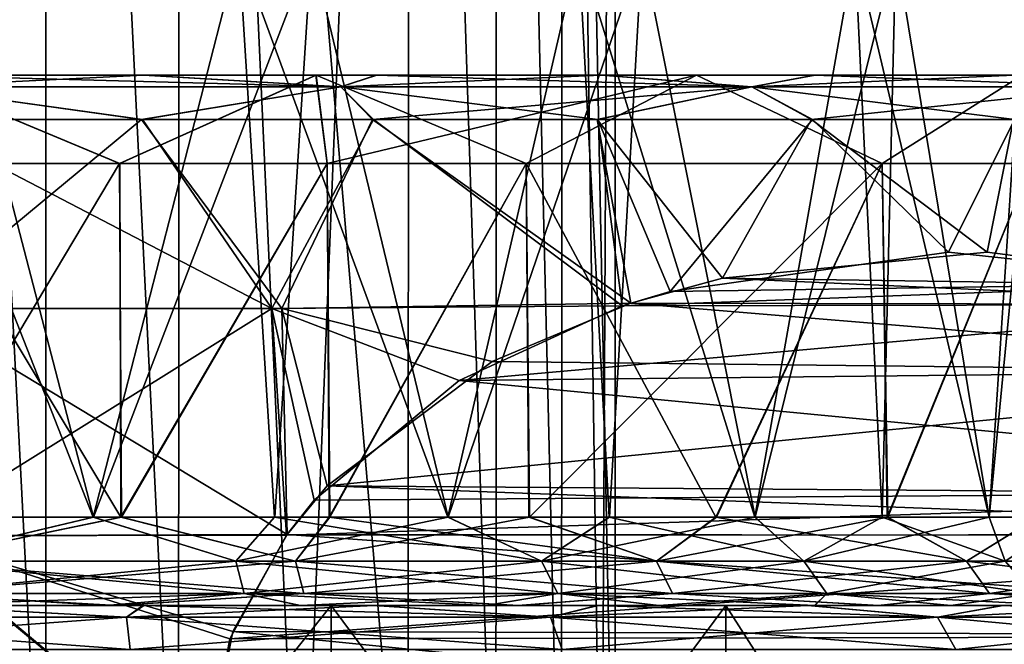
# Model space of a CAD drawing. Header units: metres. Extents: x -90 to 90, y -173 to 74.
# Tile 527 of 564: x 60.63 to 66.2, y 36.78 to 40.31. Entities that reach past the tile are written whole.
import ezdxf

# ---------------------------------------------------------------- set-up
doc = ezdxf.new("R2010")
doc.units = ezdxf.units.M
doc.layers.add('solid_509418_01', color=7, linetype='CONTINUOUS')

msp = doc.modelspace()

# ---------------------------------------------------------------- linework, layer by layer
at = {"layer": 'solid_509418_01'}
for points in [[(59.999916, 50.099998, 4), (60.782394, 50.099998, 3.922736), (60, 35, 4)], [(60.000084, 50.099998, -4), (60, 35, -4), (60.780361, 35, -3.923141)], [(60.782394, 50.099998, 3.922736), (60.780361, 35, 3.923141), (60, 35, 4)], [(60.782558, 50.099998, -3.922703), (60.000084, 50.099998, -4), (60.780361, 35, -3.923141)], [(60.782558, 50.099998, -3.922703), (60.780361, 35, -3.923141), (61.530735, 35, -3.695518)], [(60.782394, 50.099998, 3.922736), (61.530735, 35, 3.695518), (60.780361, 35, 3.923141)], [(60.782394, 50.099998, 3.922736), (61.535294, 50.100002, 3.693626), (61.530735, 35, 3.695518)], [(61.535446, 50.099998, -3.693563), (60.782558, 50.099998, -3.922703), (61.530735, 35, -3.695518)], [(61.535294, 50.100002, 3.693626), (62.222282, 35, 3.325878), (61.530735, 35, 3.695518)], [(61.535446, 50.099998, -3.693563), (61.530735, 35, -3.695518), (62.222282, 35, -3.325878)], [(61.535294, 50.100002, 3.693626), (62.833027, 50.099998, 2.823819), (62.222282, 35, 3.325878)], [(61.535446, 50.099998, -3.693563), (62.222282, 35, -3.325878), (62.828426, 35, -2.828427)], [(62.833145, 50.099998, -2.823702), (61.535446, 50.099998, -3.693563), (62.828426, 35, -2.828427)], [(62.833027, 50.099998, 2.823819), (62.828426, 35, 2.828427), (62.222282, 35, 3.325878)], [(62.833145, 50.099998, -2.823702), (62.828426, 35, -2.828427), (63.325878, 35, -2.222281)], [(62.833027, 50.099998, 2.823819), (63.325878, 35, 2.222281), (62.828426, 35, 2.828427)], [(62.833027, 50.099998, 2.823819), (63.33213, 50.099998, 2.212893), (63.325878, 35, 2.222281)], [(63.332237, 50.099998, -2.212735), (62.833145, 50.099998, -2.823702), (63.325878, 35, -2.222281)], [(63.332237, 50.099998, -2.212735), (63.325878, 35, -2.222281), (63.695518, 35, -1.530734)], [(63.33213, 50.099998, 2.212893), (63.695518, 35, 1.530734), (63.325878, 35, 2.222281)], [(63.33213, 50.099998, 2.212893), (63.702641, 50.099998, 1.513427), (63.695518, 35, 1.530734)], [(63.702705, 50.099998, -1.513263), (63.332237, 50.099998, -2.212735), (63.695518, 35, -1.530734)], [(63.702705, 50.099998, -1.513263), (63.695518, 35, -1.530734), (63.923141, 35, -0.780361)], [(63.702641, 50.099998, 1.513427), (63.923141, 35, 0.780361), (63.695518, 35, 1.530734)], [(63.702641, 50.099998, 1.513427), (64, 50.099998), (63.923141, 35, 0.780361)], [(63.702705, 50.099998, -1.513263), (64, 35), (64, 50.099998)], [(63.702705, 50.099998, -1.513263), (63.923141, 35, -0.780361), (64, 35)], [(63.923141, 35, 0.780361), (64, 50.099998), (64, 35)], [(59.785358, 40.711327, 7.096755), (59.99913, 37.5, 7.1), (61.04686, 37.5, 7.022399)], [(61.872292, 40.711327, 6.848688), (59.785358, 40.711327, 7.096755), (61.04686, 37.5, 7.022399)], [(60.214642, 40.711327, -7.096755), (61.04858, 37.5, -7.022142), (60.00087, 37.5, -7.1)], [(60.214642, 40.711327, -7.096755), (62.282948, 40.711327, -6.722957), (61.04858, 37.5, -7.022142)], [(61.872292, 40.711327, 6.848688), (61.04686, 37.5, 7.022399), (62.072399, 37.5, 6.790814)], [(62.282948, 40.711327, -6.722957), (62.07407, 37.5, -6.790304), (61.04858, 37.5, -7.022142)], [(61.872292, 40.711327, 6.848688), (62.072399, 37.5, 6.790814), (63.053459, 37.5, 6.409867)], [(63.7948, 40.711327, 6.000791), (61.872292, 40.711327, 6.848688), (63.053459, 37.5, 6.409867)], [(62.282948, 40.711327, -6.722957), (63.055035, 37.5, -6.409116), (62.07407, 37.5, -6.790304)], [(62.282948, 40.711327, -6.722957), (64.151779, 40.711327, -5.75958), (63.055035, 37.5, -6.409116)], [(63.7948, 40.711327, 6.000791), (63.053459, 37.5, 6.409867), (63.966389, 37.5, 5.888782)], [(64.151779, 40.711327, -5.75958), (63.967827, 37.5, -5.887814), (63.055035, 37.5, -6.409116)], [(63.7948, 40.711327, 6.000791), (63.966389, 37.5, 5.888782), (64.789589, 37.5, 5.241164)], [(65.355095, 40.711327, 4.661863), (63.7948, 40.711327, 6.000791), (64.789589, 37.5, 5.241164)], [(64.151779, 40.711327, -5.75958), (64.790871, 37.5, -5.239999), (63.967827, 37.5, -5.887814)], [(64.151779, 40.711327, -5.75958), (65.5868, 40.711327, -4.381511), (64.790871, 37.5, -5.239999)], [(65.355095, 40.711327, 4.661863), (64.789589, 37.5, 5.241164), (65.509834, 37.5, 4.477914)], [(65.5868, 40.711327, -4.381511), (65.510941, 37.5, -4.476549), (64.790871, 37.5, -5.239999)], [(65.355095, 40.711327, 4.661863), (65.509834, 37.5, 4.477914), (66.114944, 37.5, 3.60797)], [(66.324776, 40.711327, 3.226017), (65.355095, 40.711327, 4.661863), (66.114944, 37.5, 3.60797)], [(65.5868, 40.711327, -4.381511), (66.115845, 37.5, -3.606445), (65.510941, 37.5, -4.476549)], [(65.5868, 40.711327, -4.381511), (66.425682, 40.711327, -3.020028), (66.115845, 37.5, -3.606445)], [(66.324776, 40.711327, 3.226017), (66.114944, 37.5, 3.60797), (66.580894, 37.5, 2.664932)], [(66.425682, 40.711327, -3.020028), (66.581505, 37.5, -2.663423), (66.115845, 37.5, -3.606445)], [(65.126984, 40, -9.329845), (56.076313, 40, -9.896312), (54.869164, 40, -9.327729)], [(60.000404, 40, -8.899905), (65.126984, 40, -9.329845), (54.869164, 40, -9.327729)], [(54.873013, 40, 9.329845), (63.923687, 40, 9.896312), (65.130836, 40, 9.327729)], [(59.999596, 40, 8.899905), (54.873013, 40, 9.329845), (65.130836, 40, 9.327729)], [(54.873013, 40, 9.329845), (56.080399, 40, 9.897931), (63.923687, 40, 9.896312)], [(63.919601, 40, -9.897931), (57.348354, 40, -10.310128), (56.076313, 40, -9.896312)], [(65.126984, 40, -9.329845), (63.919601, 40, -9.897931), (56.076313, 40, -9.896312)], [(56.080399, 40, 9.897931), (62.651646, 40, 10.310128), (63.923687, 40, 9.896312)], [(56.080399, 40, 9.897931), (57.352623, 40, 10.311226), (62.651646, 40, 10.310128)], [(62.647377, 40, -10.311226), (58.662937, 40, -10.561348), (57.348354, 40, -10.310128)], [(63.919601, 40, -9.897931), (62.647377, 40, -10.311226), (57.348354, 40, -10.310128)], [(57.352623, 40, 10.311226), (61.337063, 40, 10.561348), (62.651646, 40, 10.310128)], [(57.352623, 40, 10.311226), (58.667313, 40, 10.561901), (61.337063, 40, 10.561348)], [(61.332687, 40, -10.561901), (59.997795, 40, -10.64568), (58.662937, 40, -10.561348)], [(62.647377, 40, -10.311226), (61.332687, 40, -10.561901), (58.662937, 40, -10.561348)], [(58.667313, 40, 10.561901), (60.002205, 40, 10.64568), (61.337063, 40, 10.561348)], [(60, 39.935413, -10.999305), (59.997795, 40, -10.64568), (61.332687, 40, -10.561901)], [(61.197128, 39.5, 8.314258), (59.999569, 39.5, 8.4), (59.999596, 40, 8.899905)], [(59.999596, 40, 8.899905), (65.130836, 40, 9.327729), (66.258324, 40, 8.611979)], [(62.307102, 40, 8.595699), (59.999596, 40, 8.899905), (66.258324, 40, 8.611979)], [(61.197128, 39.5, 8.314258), (59.999596, 40, 8.899905), (62.307102, 40, 8.595699)], [(60, 39.935413, -10.999305), (61.332687, 40, -10.561901), (62.447575, 39.935413, -10.723529)], [(62.447575, 39.935413, 10.723529), (60.002205, 40, 10.64568), (60, 39.935413, 10.999305)], [(60.000404, 40, -8.899905), (66.254738, 40, -8.614587), (65.126984, 40, -9.329845)], [(60.000404, 40, -8.899905), (62.307903, 40, -8.595485), (66.254738, 40, -8.614587)], [(61.197987, 39.5, -8.314135), (62.307903, 40, -8.595485), (60.000404, 40, -8.899905)], [(60.000431, 39.5, -8.4), (61.197987, 39.5, -8.314135), (60.000404, 40, -8.899905)], [(62.447575, 39.935413, 10.723529), (61.337063, 40, 10.561348), (60.002205, 40, 10.64568)], [(62.370792, 39.5, 8.058495), (61.197128, 39.5, 8.314258), (62.307102, 40, 8.595699)], [(61.197987, 39.5, -8.314135), (62.371635, 39.5, -8.058247), (62.307903, 40, -8.595485)], [(62.447575, 39.935413, -10.723529), (61.332687, 40, -10.561901), (62.647377, 40, -10.311226)], [(62.447575, 39.935413, 10.723529), (62.651646, 40, 10.310128), (61.337063, 40, 10.561348)], [(62.307102, 40, 8.595699), (66.258324, 40, 8.611979), (67.297577, 40, 7.750854)], [(64.459351, 40, 7.702219), (62.307102, 40, 8.595699), (67.297577, 40, 7.750854)], [(62.370792, 39.5, 8.058495), (62.307102, 40, 8.595699), (64.459351, 40, 7.702219)], [(62.307903, 40, -8.595485), (67.294304, 40, -7.753934), (66.254738, 40, -8.614587)], [(62.307903, 40, -8.595485), (64.46006, 40, -7.701807), (67.294304, 40, -7.753934)], [(63.497417, 39.5, -7.637281), (64.46006, 40, -7.701807), (62.307903, 40, -8.595485)], [(62.371635, 39.5, -8.058247), (63.497417, 39.5, -7.637281), (62.307903, 40, -8.595485)], [(63.496616, 39.5, 7.637648), (62.370792, 39.5, 8.058495), (64.459351, 40, 7.702219)], [(62.447575, 39.935413, -10.723529), (62.647377, 40, -10.311226), (63.919601, 40, -9.897931)], [(62.447575, 39.935413, -10.723529), (63.919601, 40, -9.897931), (64.772423, 39.935413, -9.910031)], [(64.772423, 39.935413, 9.910031), (62.651646, 40, 10.310128), (62.447575, 39.935413, 10.723529)], [(64.772423, 39.935413, 9.910031), (63.923687, 40, 9.896312), (62.651646, 40, 10.310128)], [(65.509476, 39.5, 6.340796), (63.496616, 39.5, 7.637648), (64.459351, 40, 7.702219)], [(63.497417, 39.5, -7.637281), (65.510094, 39.5, -6.340256), (64.46006, 40, -7.701807)], [(64.772423, 39.935413, -9.910031), (63.919601, 40, -9.897931), (65.126984, 40, -9.329845)], [(64.772423, 39.935413, 9.910031), (65.130836, 40, 9.327729), (63.923687, 40, 9.896312)], [(64.459351, 40, 7.702219), (67.297577, 40, 7.750854), (68.220886, 40, 6.76256)], [(66.302017, 40, 6.284479), (64.459351, 40, 7.702219), (68.220886, 40, 6.76256)], [(65.509476, 39.5, 6.340796), (64.459351, 40, 7.702219), (66.302017, 40, 6.284479)], [(64.46006, 40, -7.701807), (68.218109, 40, -6.765945), (67.294304, 40, -7.753934)], [(64.46006, 40, -7.701807), (66.302582, 40, -6.283917), (68.218109, 40, -6.765945)], [(65.510094, 39.5, -6.340256), (66.302582, 40, -6.283917), (64.46006, 40, -7.701807)], [(64.772423, 39.935413, -9.910031), (65.126984, 40, -9.329845), (66.254738, 40, -8.614587)], [(64.772423, 39.935413, -9.910031), (66.254738, 40, -8.614587), (66.857956, 39.935413, -8.599603)], [(66.857956, 39.935413, 8.599603), (65.130836, 40, 9.327729), (64.772423, 39.935413, 9.910031)], [(66.857956, 39.935413, 8.599603), (66.258324, 40, 8.611979), (65.130836, 40, 9.327729)], [(66.355965, 39.5, 5.491967), (65.509476, 39.5, 6.340796), (66.302017, 40, 6.284479)], [(65.510094, 39.5, -6.340256), (66.356529, 39.5, -5.491313), (66.302582, 40, -6.283917)], [(60, 39.935413, -10.999305), (61.321598, 39.75, -11.229689), (59.997643, 39.75, -11.307189)], [(60, 39.935413, 10.999305), (60.002357, 39.75, 11.307189), (61.326279, 39.75, 11.229136)], [(62.447575, 39.935413, 10.723529), (60, 39.935413, 10.999305), (61.326279, 39.75, 11.229136)], [(60, 39.935413, -10.999305), (62.447575, 39.935413, -10.723529), (61.321598, 39.75, -11.229689)], [(62.447575, 39.935413, -10.723529), (62.628109, 39.75, -10.997526), (61.321598, 39.75, -11.229689)], [(62.447575, 39.935413, 10.723529), (61.326279, 39.75, 11.229136), (62.632694, 39.75, 10.996429)], [(62.447575, 39.935413, 10.723529), (62.632694, 39.75, 10.996429), (63.90266, 39.75, 10.61234)], [(64.772423, 39.935413, 9.910031), (62.447575, 39.935413, 10.723529), (63.90266, 39.75, 10.61234)], [(62.447575, 39.935413, -10.723529), (64.772423, 39.935413, -9.910031), (62.628109, 39.75, -10.997526)], [(64.772423, 39.935413, -9.910031), (63.898247, 39.75, -10.613962), (62.628109, 39.75, -10.997526)], [(64.772423, 39.935413, -9.910031), (65.111267, 39.75, -10.086003), (63.898247, 39.75, -10.613962)], [(64.772423, 39.935413, 9.910031), (63.90266, 39.75, 10.61234), (65.115448, 39.75, 10.083883)], [(64.772423, 39.935413, 9.910031), (65.115448, 39.75, 10.083883), (66.257675, 39.75, 9.417748)], [(66.857956, 39.935413, 8.599603), (64.772423, 39.935413, 9.910031), (66.257675, 39.75, 9.417748)], [(64.772423, 39.935413, -9.910031), (66.857956, 39.935413, -8.599603), (65.111267, 39.75, -10.086003)], [(66.857956, 39.935413, -8.599603), (66.253746, 39.75, -9.420362), (65.111267, 39.75, -10.086003)], [(60.002357, 39.75, 11.307189), (59.970684, 38.679855, 12.221147), (62.057484, 38.679855, 12.046744)], [(60.029316, 38.679855, -12.221147), (59.997643, 39.75, -11.307189), (61.321598, 39.75, -11.229689)], [(61.326279, 39.75, 11.229136), (60.002357, 39.75, 11.307189), (62.057484, 38.679855, 12.046744)], [(62.115253, 38.679855, -12.036735), (60.029316, 38.679855, -12.221147), (61.321598, 39.75, -11.229689)], [(62.115253, 38.679855, -12.036735), (61.321598, 39.75, -11.229689), (62.628109, 39.75, -10.997526)], [(62.632694, 39.75, 10.996429), (61.326279, 39.75, 11.229136), (62.057484, 38.679855, 12.046744)], [(62.632694, 39.75, 10.996429), (62.057484, 38.679855, 12.046744), (64.039825, 38.695297, 11.524013)], [(64.089096, 38.71109, -11.495568), (62.115253, 38.679855, -12.036735), (62.628109, 39.75, -10.997526)], [(64.089096, 38.71109, -11.495568), (62.628109, 39.75, -10.997526), (63.898247, 39.75, -10.613962)], [(63.90266, 39.75, 10.61234), (62.632694, 39.75, 10.996429), (64.039825, 38.695297, 11.524013)], [(64.606613, 38.851109, -11.196778), (63.898247, 39.75, -10.613962), (65.111267, 39.75, -10.086003)], [(64.606613, 38.851109, -11.196778), (64.089096, 38.71109, -11.495568), (63.898247, 39.75, -10.613962)], [(63.90266, 39.75, 10.61234), (64.039825, 38.695297, 11.524013), (64.310287, 38.776985, 11.367859)], [(65.115448, 39.75, 10.083883), (63.90266, 39.75, 10.61234), (64.310287, 38.776985, 11.367859)], [(65.115448, 39.75, 10.083883), (64.310287, 38.776985, 11.367859), (65.884995, 38.99902, 10.458705)], [(66.10437, 38.999142, -10.332048), (64.606613, 38.851109, -11.196778), (65.111267, 39.75, -10.086003)], [(66.10437, 38.999142, -10.332048), (65.111267, 39.75, -10.086003), (66.253746, 39.75, -9.420362)], [(66.257675, 39.75, 9.417748), (65.115448, 39.75, 10.083883), (65.884995, 38.99902, 10.458705)], [(66.257675, 39.75, 9.417748), (65.884995, 38.99902, 10.458705), (67.510704, 38.823421, 9.5201)], [(67.570518, 38.809109, -9.485564), (66.10437, 38.999142, -10.332048), (66.253746, 39.75, -9.420362)], [(60.000431, 39.5, -8.4), (59.997868, 37.5, -8.4), (61.20319, 37.5, -8.313382)], [(61.197128, 39.5, 8.314258), (60.002132, 37.5, 8.4), (59.999569, 39.5, 8.4)], [(60.000431, 39.5, -8.4), (61.20319, 37.5, -8.313382), (61.197987, 39.5, -8.314135)], [(61.197128, 39.5, 8.314258), (61.207409, 37.5, 8.312771), (60.002132, 37.5, 8.4)], [(62.370792, 39.5, 8.058495), (61.207409, 37.5, 8.312771), (61.197128, 39.5, 8.314258)], [(61.197987, 39.5, -8.314135), (61.20319, 37.5, -8.313382), (62.371635, 39.5, -8.058247)], [(62.371635, 39.5, -8.058247), (61.20319, 37.5, -8.313382), (62.382442, 37.5, -8.055058)], [(62.370792, 39.5, 8.058495), (62.38652, 37.5, 8.053851), (61.207409, 37.5, 8.312771)], [(63.496616, 39.5, 7.637648), (62.38652, 37.5, 8.053851), (62.370792, 39.5, 8.058495)], [(62.371635, 39.5, -8.058247), (62.382442, 37.5, -8.055058), (63.497417, 39.5, -7.637281)], [(63.497417, 39.5, -7.637281), (62.382442, 37.5, -8.055058), (63.51136, 37.5, -7.63088)], [(63.496616, 39.5, 7.637648), (63.515228, 37.5, 7.629099), (62.38652, 37.5, 8.053851)], [(65.509476, 39.5, 6.340796), (63.515228, 37.5, 7.629099), (63.496616, 39.5, 7.637648)], [(63.497417, 39.5, -7.637281), (63.51136, 37.5, -7.63088), (64.570229, 37.5, -7.04791)], [(63.497417, 39.5, -7.637281), (64.570229, 37.5, -7.04791), (65.510094, 39.5, -6.340256)], [(65.509476, 39.5, 6.340796), (64.57383, 37.5, 7.045574), (63.515228, 37.5, 7.629099)], [(65.510094, 39.5, -6.340256), (64.570229, 37.5, -7.04791), (65.538948, 37.5, -6.315063)], [(65.509476, 39.5, 6.340796), (65.542183, 37.5, 6.312228), (64.57383, 37.5, 7.045574)], [(66.355965, 39.5, 5.491967), (65.542183, 37.5, 6.312228), (65.509476, 39.5, 6.340796)], [(65.510094, 39.5, -6.340256), (65.538948, 37.5, -6.315063), (66.356529, 39.5, -5.491313)], [(66.356529, 39.5, -5.491313), (65.538948, 37.5, -6.315063), (66.388756, 37.5, -5.453787)], [(66.355965, 39.5, 5.491967), (66.391464, 37.5, 5.450617), (65.542183, 37.5, 6.312228)], [(64.310287, 38.776985, 11.367859), (67.510704, 38.823421, 9.5201), (65.884995, 38.99902, 10.458705)], [(67.570518, 38.809109, -9.485564), (64.606613, 38.851109, -11.196778), (66.10437, 38.999142, -10.332048)], [(64.039825, 38.695297, 11.524013), (67.937164, 38.702854, 9.273883), (67.510704, 38.823421, 9.5201)], [(64.039825, 38.695297, 11.524013), (67.510704, 38.823421, 9.5201), (64.310287, 38.776985, 11.367859)], [(67.934593, 38.703339, -9.275366), (64.089096, 38.71109, -11.495568), (64.606613, 38.851109, -11.196778)], [(67.934593, 38.703339, -9.275366), (64.606613, 38.851109, -11.196778), (67.570518, 38.809109, -9.485564)], [(63.304638, 38.380291, -11.948472), (62.115253, 38.679855, -12.036735), (64.089096, 38.71109, -11.495568)], [(63.304638, 38.380291, -11.948472), (64.089096, 38.71109, -11.495568), (68.806381, 38.318802, -8.772042)], [(68.806381, 38.318802, -8.772042), (64.089096, 38.71109, -11.495568), (67.934593, 38.703339, -9.275366)], [(59.99345, 37.394688, 12.801545), (62.057484, 38.679855, 12.046744), (59.970684, 38.679855, 12.221147)], [(62.140789, 37.397259, 12.620421), (62.057484, 38.679855, 12.046744), (59.99345, 37.394688, 12.801545)], [(60.00655, 37.394688, -12.801545), (60.029316, 38.679855, -12.221147), (62.144085, 37.402035, -12.618518)], [(62.144085, 37.402035, -12.618518), (60.029316, 38.679855, -12.221147), (62.115253, 38.679855, -12.036735)], [(63.116756, 38.273533, 12.056947), (64.039825, 38.695297, 11.524013), (62.057484, 38.679855, 12.046744)], [(62.297958, 37.595234, 12.52968), (62.057484, 38.679855, 12.046744), (62.140789, 37.397259, 12.620421)], [(63.116756, 38.273533, 12.056947), (62.057484, 38.679855, 12.046744), (62.297958, 37.595234, 12.52968)], [(62.371162, 37.676991, -12.487414), (62.144085, 37.402035, -12.618518), (62.115253, 38.679855, -12.036735)], [(63.304638, 38.380291, -11.948472), (62.371162, 37.676991, -12.487414), (62.115253, 38.679855, -12.036735)], [(63.116756, 38.273533, 12.056947), (68.781319, 38.333118, 8.78651), (67.937164, 38.702854, 9.273883)], [(63.116756, 38.273533, 12.056947), (67.937164, 38.702854, 9.273883), (64.039825, 38.695297, 11.524013)], [(63.304638, 38.380291, -11.948472), (68.806381, 38.318802, -8.772042), (62.371162, 37.676991, -12.487414)], [(62.371162, 37.676991, -12.487414), (68.806381, 38.318802, -8.772042), (69.678635, 37.622265, -8.268445)], [(63.116756, 38.273533, 12.056947), (69.65654, 37.646713, 8.281202), (68.781319, 38.333118, 8.78651)], [(63.116756, 38.273533, 12.056947), (62.297958, 37.595234, 12.52968), (69.65654, 37.646713, 8.281202)], [(62.140789, 37.397259, 12.620421), (69.855644, 37.402458, 8.166248), (69.65654, 37.646713, 8.281202)], [(62.297958, 37.595234, 12.52968), (62.140789, 37.397259, 12.620421), (69.65654, 37.646713, 8.281202)], [(62.371162, 37.676991, -12.487414), (69.859856, 37.396317, -8.163814), (62.144085, 37.402035, -12.618518)], [(62.371162, 37.676991, -12.487414), (69.678635, 37.622265, -8.268445), (69.859856, 37.396317, -8.163814)], [(60, 37.25, -8.466988), (61.20319, 37.5, -8.313382), (59.997868, 37.5, -8.4)], [(60, 37.250225, 7.166856), (61.04686, 37.5, 7.022399), (59.99913, 37.5, 7.1)], [(60, 37.250225, -7.166856), (60.00087, 37.5, -7.1), (61.04858, 37.5, -7.022142)], [(61.854919, 37.250225, -6.922652), (60, 37.250225, -7.166856), (61.04858, 37.5, -7.022142)], [(60, 37.250225, 7.166856), (61.854919, 37.250225, 6.922652), (61.04686, 37.5, 7.022399)], [(60, 37.25, -8.466988), (62.191418, 37.25, -8.178482), (61.20319, 37.5, -8.313382)], [(60, 37.25, 8.466988), (60.002132, 37.5, 8.4), (61.207409, 37.5, 8.312771)], [(62.191418, 37.25, 8.178482), (60, 37.25, 8.466988), (61.207409, 37.5, 8.312771)], [(61.854919, 37.250225, 6.922652), (62.072399, 37.5, 6.790814), (61.04686, 37.5, 7.022399)], [(61.854919, 37.250225, -6.922652), (61.04858, 37.5, -7.022142), (62.07407, 37.5, -6.790304)], [(62.191418, 37.25, -8.178482), (62.382442, 37.5, -8.055058), (61.20319, 37.5, -8.313382)], [(62.191418, 37.25, 8.178482), (61.207409, 37.5, 8.312771), (62.38652, 37.5, 8.053851)], [(61.854919, 37.250225, -6.922652), (62.07407, 37.5, -6.790304), (63.055035, 37.5, -6.409116)], [(63.583427, 37.250225, -6.20668), (61.854919, 37.250225, -6.922652), (63.055035, 37.5, -6.409116)], [(61.854919, 37.250225, 6.922652), (63.583427, 37.250225, 6.20668), (62.072399, 37.5, 6.790814)], [(63.583427, 37.250225, 6.20668), (63.053459, 37.5, 6.409867), (62.072399, 37.5, 6.790814)], [(62.191418, 37.25, -8.178482), (64.23349, 37.25, -7.332626), (62.382442, 37.5, -8.055058)], [(62.191418, 37.25, 8.178482), (62.38652, 37.5, 8.053851), (63.515228, 37.5, 7.629099)], [(64.23349, 37.25, 7.332626), (62.191418, 37.25, 8.178482), (63.515228, 37.5, 7.629099)], [(64.23349, 37.25, -7.332626), (63.51136, 37.5, -7.63088), (62.382442, 37.5, -8.055058)], [(63.583427, 37.250225, 6.20668), (63.966389, 37.5, 5.888782), (63.053459, 37.5, 6.409867)], [(63.583427, 37.250225, -6.20668), (63.055035, 37.5, -6.409116), (63.967827, 37.5, -5.887814)], [(64.23349, 37.25, -7.332626), (64.570229, 37.5, -7.04791), (63.51136, 37.5, -7.63088)], [(64.23349, 37.25, 7.332626), (63.515228, 37.5, 7.629099), (64.57383, 37.5, 7.045574)], [(63.583427, 37.250225, -6.20668), (63.967827, 37.5, -5.887814), (64.790871, 37.5, -5.239999)], [(65.067734, 37.250225, -5.067733), (63.583427, 37.250225, -6.20668), (64.790871, 37.5, -5.239999)], [(63.583427, 37.250225, 6.20668), (65.067734, 37.250225, 5.067733), (63.966389, 37.5, 5.888782)], [(65.067734, 37.250225, 5.067733), (64.789589, 37.5, 5.241164), (63.966389, 37.5, 5.888782)], [(64.23349, 37.25, -7.332626), (65.987061, 37.25, -5.987064), (64.570229, 37.5, -7.04791)], [(64.23349, 37.25, 7.332626), (64.57383, 37.5, 7.045574), (65.542183, 37.5, 6.312228)], [(65.987061, 37.25, 5.987064), (64.23349, 37.25, 7.332626), (65.542183, 37.5, 6.312228)], [(65.987061, 37.25, -5.987064), (65.538948, 37.5, -6.315063), (64.570229, 37.5, -7.04791)], [(65.067734, 37.250225, 5.067733), (65.509834, 37.5, 4.477914), (64.789589, 37.5, 5.241164)], [(65.067734, 37.250225, -5.067733), (64.790871, 37.5, -5.239999), (65.510941, 37.5, -4.476549)], [(65.067734, 37.250225, -5.067733), (65.510941, 37.5, -4.476549), (66.115845, 37.5, -3.606445)], [(66.20668, 37.250225, -3.583428), (65.067734, 37.250225, -5.067733), (66.115845, 37.5, -3.606445)], [(65.067734, 37.250225, 5.067733), (66.20668, 37.250225, 3.583428), (65.509834, 37.5, 4.477914)], [(66.20668, 37.250225, 3.583428), (66.114944, 37.5, 3.60797), (65.509834, 37.5, 4.477914)], [(65.987061, 37.25, -5.987064), (66.388756, 37.5, -5.453787), (65.538948, 37.5, -6.315063)], [(65.987061, 37.25, 5.987064), (65.542183, 37.5, 6.312228), (66.391464, 37.5, 5.450617)], [(65.987061, 37.25, -5.987064), (67.332626, 37.25, -4.233494), (66.388756, 37.5, -5.453787)], [(67.332626, 37.25, 4.233494), (65.987061, 37.25, 5.987064), (66.391464, 37.5, 5.450617)], [(66.20668, 37.250225, 3.583428), (66.580894, 37.5, 2.664932), (66.114944, 37.5, 3.60797)], [(66.20668, 37.250225, -3.583428), (66.115845, 37.5, -3.606445), (66.581505, 37.5, -2.663423)], [(61.820934, 36.81028, 12.805091), (62.140789, 37.397259, 12.620421), (59.99345, 37.394688, 12.801545)], [(59.99345, 37.394688, 12.801545), (60, 36, 13), (61.669872, 36, 12.892304)], [(61.820934, 36.81028, 12.805091), (59.99345, 37.394688, 12.801545), (61.669872, 36, 12.892304)], [(60.00655, 37.394688, -12.801545), (61.669872, 36, -12.892304), (60, 36, -13)], [(60.00655, 37.394688, -12.801545), (62.144085, 37.402035, -12.618518), (61.837578, 36.85294, -12.795481)], [(60.00655, 37.394688, -12.801545), (61.837578, 36.85294, -12.795481), (61.669872, 36, -12.892304)], [(61.820934, 36.81028, 12.805091), (70.173302, 36.825352, 7.982847), (69.855644, 37.402458, 8.166248)], [(61.820934, 36.81028, 12.805091), (69.855644, 37.402458, 8.166248), (62.140789, 37.397259, 12.620421)], [(62.144085, 37.402035, -12.618518), (70.17144, 36.830101, -7.983922), (61.837578, 36.85294, -12.795481)], [(62.144085, 37.402035, -12.618518), (69.859856, 37.396317, -8.163814), (70.17144, 36.830101, -7.983922)], [(61.902321, 37.066986, 7.099555), (61.854919, 37.250225, 6.922652), (60, 37.250225, 7.166856)], [(60, 37.066986, 7.35), (61.902321, 37.066986, 7.099555), (60, 37.250225, 7.166856)], [(60, 37.066986, -7.35), (60, 37.250225, -7.166856), (61.854919, 37.250225, -6.922652)], [(61.902321, 37.066986, -7.099555), (60, 37.066986, -7.35), (61.854919, 37.250225, -6.922652)], [(62.238842, 37.066856, -8.355477), (62.191418, 37.25, -8.178482), (60, 37.25, -8.466988)], [(60, 37.066856, -8.650227), (62.238842, 37.066856, -8.355477), (60, 37.25, -8.466988)], [(60, 37.066856, 8.650227), (60, 37.25, 8.466988), (62.191418, 37.25, 8.178482)], [(62.238842, 37.066856, 8.355477), (60, 37.066856, 8.650227), (62.191418, 37.25, 8.178482)], [(63.674999, 37.066986, 6.365287), (63.583427, 37.250225, 6.20668), (61.854919, 37.250225, 6.922652)], [(61.902321, 37.066986, 7.099555), (63.674999, 37.066986, 6.365287), (61.854919, 37.250225, 6.922652)], [(61.902321, 37.066986, -7.099555), (61.854919, 37.250225, -6.922652), (63.583427, 37.250225, -6.20668)], [(63.674999, 37.066986, -6.365287), (61.902321, 37.066986, -7.099555), (63.583427, 37.250225, -6.20668)], [(64.325111, 37.066856, -7.491316), (64.23349, 37.25, -7.332626), (62.191418, 37.25, -8.178482)], [(62.238842, 37.066856, -8.355477), (64.325111, 37.066856, -7.491316), (62.191418, 37.25, -8.178482)], [(62.238842, 37.066856, 8.355477), (62.191418, 37.25, 8.178482), (64.23349, 37.25, 7.332626)], [(64.325111, 37.066856, 7.491316), (62.238842, 37.066856, 8.355477), (64.23349, 37.25, 7.332626)], [(65.197235, 37.066986, 5.197235), (65.067734, 37.250225, 5.067733), (63.583427, 37.250225, 6.20668)], [(63.674999, 37.066986, 6.365287), (65.197235, 37.066986, 5.197235), (63.583427, 37.250225, 6.20668)], [(63.674999, 37.066986, -6.365287), (63.583427, 37.250225, -6.20668), (65.067734, 37.250225, -5.067733)], [(65.197235, 37.066986, -5.197235), (63.674999, 37.066986, -6.365287), (65.067734, 37.250225, -5.067733)], [(66.116631, 37.066856, -6.116634), (65.987061, 37.25, -5.987064), (64.23349, 37.25, -7.332626)], [(64.325111, 37.066856, -7.491316), (66.116631, 37.066856, -6.116634), (64.23349, 37.25, -7.332626)], [(64.325111, 37.066856, 7.491316), (64.23349, 37.25, 7.332626), (65.987061, 37.25, 5.987064)], [(66.116631, 37.066856, 6.116634), (64.325111, 37.066856, 7.491316), (65.987061, 37.25, 5.987064)], [(66.365288, 37.066986, 3.675), (66.20668, 37.250225, 3.583428), (65.067734, 37.250225, 5.067733)], [(65.197235, 37.066986, 5.197235), (66.365288, 37.066986, 3.675), (65.067734, 37.250225, 5.067733)], [(65.197235, 37.066986, -5.197235), (65.067734, 37.250225, -5.067733), (66.20668, 37.250225, -3.583428)], [(66.365288, 37.066986, -3.675), (65.197235, 37.066986, -5.197235), (66.20668, 37.250225, -3.583428)], [(67.491318, 37.066856, -4.325113), (67.332626, 37.25, -4.233494), (65.987061, 37.25, -5.987064)], [(66.116631, 37.066856, -6.116634), (67.491318, 37.066856, -4.325113), (65.987061, 37.25, -5.987064)], [(66.116631, 37.066856, 6.116634), (65.987061, 37.25, 5.987064), (67.332626, 37.25, 4.233494)], [(67.491318, 37.066856, 4.325113), (66.116631, 37.066856, 6.116634), (67.332626, 37.25, 4.233494)], [(60, 37.066856, -8.650227), (58.818607, 37, -8.821134), (61.176952, 37, -8.821727)], [(60, 37.066856, 8.650227), (61.181393, 37, 8.821134), (58.823048, 37, 8.821727)], [(60, 37.066986, 7.35), (59.999081, 37, 7.6), (61.120617, 37, 7.516929)], [(61.902321, 37.066986, -7.099555), (60.000919, 37, -7.6), (60, 37.066986, -7.35)], [(60, 37.066986, 7.35), (61.120617, 37, 7.516929), (61.902321, 37.066986, 7.099555)], [(62.238842, 37.066856, 8.355477), (61.181393, 37, 8.821134), (60, 37.066856, 8.650227)], [(60, 37.066856, -8.650227), (61.176952, 37, -8.821727), (62.238842, 37.066856, -8.355477)], [(61.902321, 37.066986, -7.099555), (61.12244, 37, -7.516657), (60.000919, 37, -7.6)], [(61.902321, 37.066986, 7.099555), (61.120617, 37, 7.516929), (62.218399, 37, 7.269023)], [(61.902321, 37.066986, -7.099555), (62.220165, 37, -7.268484), (61.12244, 37, -7.516657)], [(62.238842, 37.066856, -8.355477), (61.176952, 37, -8.821727), (63.450035, 37, -8.204084)], [(62.238842, 37.066856, 8.355477), (63.454159, 37, 8.20235), (61.181393, 37, 8.821134)], [(63.674999, 37.066986, -6.365287), (62.220165, 37, -7.268484), (61.902321, 37.066986, -7.099555)], [(61.902321, 37.066986, 7.099555), (62.218399, 37, 7.269023), (63.268562, 37, 6.861231)], [(61.902321, 37.066986, 7.099555), (63.268562, 37, 6.861231), (63.674999, 37.066986, 6.365287)], [(63.674999, 37.066986, -6.365287), (63.270233, 37, -6.860436), (62.220165, 37, -7.268484)], [(64.325111, 37.066856, 7.491316), (63.454159, 37, 8.20235), (62.238842, 37.066856, 8.355477)], [(62.238842, 37.066856, -8.355477), (63.450035, 37, -8.204084), (64.325111, 37.066856, -7.491316)], [(63.674999, 37.066986, 6.365287), (63.268562, 37, 6.861231), (64.245796, 37, 6.303428)], [(63.674999, 37.066986, -6.365287), (64.247322, 37, -6.302403), (63.270233, 37, -6.860436)], [(64.325111, 37.066856, -7.491316), (63.450035, 37, -8.204084), (65.487289, 37, -7.0071)], [(64.325111, 37.066856, 7.491316), (65.49086, 37, 7.004303), (63.454159, 37, 8.20235)], [(65.197235, 37.066986, -5.197235), (64.247322, 37, -6.302403), (63.674999, 37.066986, -6.365287)], [(63.674999, 37.066986, 6.365287), (64.245796, 37, 6.303428), (65.126976, 37, 5.610178)], [(63.674999, 37.066986, 6.365287), (65.126976, 37, 5.610178), (65.197235, 37.066986, 5.197235)], [(65.197235, 37.066986, -5.197235), (65.128326, 37, -5.608944), (64.247322, 37, -6.302403)], [(66.116631, 37.066856, 6.116634), (65.49086, 37, 7.004303), (64.325111, 37.066856, 7.491316)], [(64.325111, 37.066856, -7.491316), (65.487289, 37, -7.0071), (66.116631, 37.066856, -6.116634)], [(65.197235, 37.066986, 5.197235), (65.126976, 37, 5.610178), (65.897942, 37, 4.793149)], [(65.197235, 37.066986, -5.197235), (65.899117, 37, -4.791703), (65.128326, 37, -5.608944)], [(66.365288, 37.066986, -3.675), (65.899117, 37, -4.791703), (65.197235, 37.066986, -5.197235)], [(65.197235, 37.066986, 5.197235), (65.897942, 37, 4.793149), (66.545654, 37, 3.861913)], [(65.197235, 37.066986, 5.197235), (66.545654, 37, 3.861913), (66.365288, 37.066986, 3.675)], [(66.116631, 37.066856, -6.116634), (65.487289, 37, -7.0071), (67.13308, 37, -5.321483)], [(66.116631, 37.066856, 6.116634), (67.13562, 37, 5.318075), (65.49086, 37, 7.004303)], [(66.365288, 37.066986, -3.675), (66.546608, 37, -3.860295), (65.899117, 37, -4.791703)], [(67.491318, 37.066856, 4.325113), (67.13562, 37, 5.318075), (66.116631, 37.066856, 6.116634)], [(66.116631, 37.066856, -6.116634), (67.13308, 37, -5.321483), (67.491318, 37.066856, -4.325113)], [(55.375, 37, -8.010735), (64.625, 37, -8.010735), (62.394077, 37, -8.934813)], [(58.879383, 37, -7.516929), (64.625, 37, -8.010735), (55.375, 37, -8.010735)], [(55.375, 37, -8.010735), (62.394077, 37, -8.934813), (57.605923, 37, -8.934813)], [(55.375, 37, 8.010735), (57.605923, 37, 8.934813), (64.625, 37, 8.010735)], [(61.120617, 37, 7.516929), (55.375, 37, 8.010735), (64.625, 37, 8.010735)], [(61.120617, 37, 7.516929), (59.999081, 37, 7.6), (55.375, 37, 8.010735)], [(63.898029, 37, 9.208924), (57.357517, 37, 9.644519), (56.096676, 37, 9.20668)], [(58.823048, 37, 8.821727), (63.898029, 37, 9.208924), (56.096676, 37, 9.20668)], [(56.101971, 37, -9.208924), (62.642483, 37, -9.644519), (63.903324, 37, -9.20668)], [(61.176952, 37, -8.821727), (56.101971, 37, -9.208924), (63.903324, 37, -9.20668)], [(56.101971, 37, -9.208924), (57.363052, 37, -9.646033), (62.642483, 37, -9.644519)], [(61.176952, 37, -8.821727), (58.818607, 37, -8.821134), (56.101971, 37, -9.208924)], [(62.636948, 37, 9.646033), (58.665241, 37, 9.910509), (57.357517, 37, 9.644519)], [(63.898029, 37, 9.208924), (62.636948, 37, 9.646033), (57.357517, 37, 9.644519)], [(57.363052, 37, -9.646033), (61.334759, 37, -9.910509), (62.642483, 37, -9.644519)], [(57.363052, 37, -9.646033), (58.670921, 37, -9.911273), (61.334759, 37, -9.910509)], [(57.605923, 37, -8.934813), (62.394077, 37, -8.934813), (60, 37, -9.25)], [(57.605923, 37, 8.934813), (62.394077, 37, 8.934813), (64.625, 37, 8.010735)], [(57.605923, 37, 8.934813), (60, 37, 9.25), (62.394077, 37, 8.934813)], [(61.329079, 37, 9.911273), (59.997131, 37, 10), (58.665241, 37, 9.910509)], [(62.636948, 37, 9.646033), (61.329079, 37, 9.911273), (58.665241, 37, 9.910509)], [(58.670921, 37, -9.911273), (60.002869, 37, -10), (61.334759, 37, -9.910509)], [(61.235474, 36.933144, 10.17504), (58.764526, 36.933144, 10.17504), (59.997131, 37, 10)], [(58.764526, 36.933144, -10.17504), (61.235474, 36.933144, -10.17504), (60.002869, 37, -10)], [(58.823048, 37, 8.821727), (61.181393, 37, 8.821134), (63.898029, 37, 9.208924)], [(58.879383, 37, -7.516929), (60.000919, 37, -7.6), (64.625, 37, -8.010735)], [(61.235474, 36.933144, 10.17504), (59.997131, 37, 10), (61.329079, 37, 9.911273)], [(60, 37, 9.25), (60, 34, 9.25), (62.394077, 34, 8.934813)], [(60, 37, 9.25), (62.394077, 34, 8.934813), (62.394077, 37, 8.934813)], [(62.394077, 37, -8.934813), (62.394077, 34, -8.934813), (60, 34, -9.25)], [(60, 37, -9.25), (62.394077, 37, -8.934813), (60, 34, -9.25)], [(60.000919, 37, -7.6), (61.12244, 37, -7.516657), (64.625, 37, -8.010735)], [(61.235474, 36.933144, -10.17504), (61.334759, 37, -9.910509), (60.002869, 37, -10)], [(61.120617, 37, 7.516929), (64.625, 37, 8.010735), (66.540741, 37, 6.540738)], [(62.218399, 37, 7.269023), (61.120617, 37, 7.516929), (66.540741, 37, 6.540738)], [(61.12244, 37, -7.516657), (62.220165, 37, -7.268484), (64.625, 37, -8.010735)], [(61.176952, 37, -8.821727), (63.903324, 37, -9.20668), (65.095108, 37, -8.604506)], [(63.450035, 37, -8.204084), (61.176952, 37, -8.821727), (65.095108, 37, -8.604506)], [(61.181393, 37, 8.821134), (65.090157, 37, 8.607434), (63.898029, 37, 9.208924)], [(61.181393, 37, 8.821134), (63.454159, 37, 8.20235), (65.090157, 37, 8.607434)], [(61.235474, 36.933144, 10.17504), (61.329079, 37, 9.911273), (62.636948, 37, 9.646033)], [(63.634621, 36.933144, 9.583704), (61.235474, 36.933144, 10.17504), (62.636948, 37, 9.646033)], [(61.235474, 36.933144, -10.17504), (63.634621, 36.933144, -9.583704), (61.334759, 37, -9.910509)], [(63.634621, 36.933144, -9.583704), (62.642483, 37, -9.644519), (61.334759, 37, -9.910509)], [(63.268562, 37, 6.861231), (62.218399, 37, 7.269023), (66.540741, 37, 6.540738)], [(62.220165, 37, -7.268484), (63.270233, 37, -6.860436), (64.625, 37, -8.010735)], [(62.394077, 37, 8.934813), (62.394077, 34, 8.934813), (64.625, 34, 8.010735)], [(62.394077, 37, 8.934813), (64.625, 34, 8.010735), (64.625, 37, 8.010735)], [(64.625, 37, -8.010735), (64.625, 34, -8.010735), (62.394077, 34, -8.934813)], [(62.394077, 37, -8.934813), (64.625, 37, -8.010735), (62.394077, 34, -8.934813)], [(63.634621, 36.933144, 9.583704), (62.636948, 37, 9.646033), (63.898029, 37, 9.208924)], [(63.634621, 36.933144, -9.583704), (63.903324, 37, -9.20668), (62.642483, 37, -9.644519)], [(64.245796, 37, 6.303428), (63.268562, 37, 6.861231), (66.540741, 37, 6.540738)], [(63.270233, 37, -6.860436), (66.540741, 37, -6.540738), (64.625, 37, -8.010735)], [(63.270233, 37, -6.860436), (64.247322, 37, -6.302403), (66.540741, 37, -6.540738)], [(63.450035, 37, -8.204084), (65.095108, 37, -8.604506), (66.195137, 37, -7.849723)], [(65.487289, 37, -7.0071), (63.450035, 37, -8.204084), (66.195137, 37, -7.849723)], [(63.454159, 37, 8.20235), (66.190651, 37, 7.853261), (65.090157, 37, 8.607434)], [(63.454159, 37, 8.20235), (65.49086, 37, 7.004303), (66.190651, 37, 7.853261)], [(63.634621, 36.933144, 9.583704), (63.898029, 37, 9.208924), (65.090157, 37, 8.607434)], [(65.822533, 36.933144, 8.435397), (63.634621, 36.933144, 9.583704), (65.090157, 37, 8.607434)], [(63.634621, 36.933144, -9.583704), (65.822533, 36.933144, -8.435397), (63.903324, 37, -9.20668)], [(65.822533, 36.933144, -8.435397), (65.095108, 37, -8.604506), (63.903324, 37, -9.20668)], [(64.245796, 37, 6.303428), (66.540741, 37, 6.540738), (68.010735, 37, 4.625)], [(65.126976, 37, 5.610178), (64.245796, 37, 6.303428), (68.010735, 37, 4.625)], [(64.247322, 37, -6.302403), (65.128326, 37, -5.608944), (66.540741, 37, -6.540738)], [(64.625, 37, 8.010735), (64.625, 34, 8.010735), (66.540741, 34, 6.540738)], [(64.625, 37, 8.010735), (66.540741, 34, 6.540738), (66.540741, 37, 6.540738)], [(66.540741, 37, -6.540738), (66.540741, 34, -6.540738), (64.625, 34, -8.010735)], [(64.625, 37, -8.010735), (66.540741, 37, -6.540738), (64.625, 34, -8.010735)], [(65.822533, 36.933144, 8.435397), (65.090157, 37, 8.607434), (66.190651, 37, 7.853261)], [(65.822533, 36.933144, -8.435397), (66.195137, 37, -7.849723), (65.095108, 37, -8.604506)], [(65.897942, 37, 4.793149), (65.126976, 37, 5.610178), (68.010735, 37, 4.625)], [(65.128326, 37, -5.608944), (65.899117, 37, -4.791703), (66.540741, 37, -6.540738)], [(65.487289, 37, -7.0071), (67.183296, 37, -6.957073), (68.045425, 37, -5.938709)], [(67.13308, 37, -5.321483), (65.487289, 37, -7.0071), (68.045425, 37, -5.938709)], [(65.487289, 37, -7.0071), (66.195137, 37, -7.849723), (67.183296, 37, -6.957073)], [(65.49086, 37, 7.004303), (67.179321, 37, 6.961181), (66.190651, 37, 7.853261)], [(65.49086, 37, 7.004303), (67.13562, 37, 5.318075), (67.179321, 37, 6.961181)], [(65.822533, 36.933144, 8.435397), (66.190651, 37, 7.853261), (67.179321, 37, 6.961181)], [(67.672066, 36.933144, 6.796856), (65.822533, 36.933144, 8.435397), (67.179321, 37, 6.961181)], [(65.822533, 36.933144, -8.435397), (67.672066, 36.933144, -6.796856), (66.195137, 37, -7.849723)], [(66.545654, 37, 3.861913), (65.897942, 37, 4.793149), (68.010735, 37, 4.625)], [(65.899117, 37, -4.791703), (68.010735, 37, -4.625), (66.540741, 37, -6.540738)], [(65.899117, 37, -4.791703), (66.546608, 37, -3.860295), (68.010735, 37, -4.625)], [(67.672066, 36.933144, -6.796856), (67.183296, 37, -6.957073), (66.195137, 37, -7.849723)], [(58.742439, 36.75, -10.356944), (61.257561, 36.75, -10.356944), (58.764526, 36.933144, -10.17504)], [(58.742439, 36.75, 10.356944), (58.764526, 36.933144, 10.17504), (61.235474, 36.933144, 10.17504)], [(61.257561, 36.75, 10.356944), (58.742439, 36.75, 10.356944), (61.235474, 36.933144, 10.17504)], [(61.257561, 36.75, -10.356944), (61.235474, 36.933144, -10.17504), (58.764526, 36.933144, -10.17504)], [(63.699596, 36.75, -9.755036), (63.634621, 36.933144, -9.583704), (61.235474, 36.933144, -10.17504)], [(61.257561, 36.75, -10.356944), (63.699596, 36.75, -9.755036), (61.235474, 36.933144, -10.17504)], [(61.257561, 36.75, 10.356944), (61.235474, 36.933144, 10.17504), (63.634621, 36.933144, 9.583704)], [(63.699596, 36.75, 9.755036), (61.257561, 36.75, 10.356944), (63.634621, 36.933144, 9.583704)], [(65.926628, 36.75, -8.586201), (65.822533, 36.933144, -8.435397), (63.634621, 36.933144, -9.583704)], [(63.699596, 36.75, -9.755036), (65.926628, 36.75, -8.586201), (63.634621, 36.933144, -9.583704)], [(63.699596, 36.75, 9.755036), (63.634621, 36.933144, 9.583704), (65.822533, 36.933144, 8.435397)], [(65.926628, 36.75, 8.586201), (63.699596, 36.75, 9.755036), (65.822533, 36.933144, 8.435397)], [(67.809219, 36.75, -6.918367), (67.672066, 36.933144, -6.796856), (65.822533, 36.933144, -8.435397)], [(65.926628, 36.75, -8.586201), (67.809219, 36.75, -6.918367), (65.822533, 36.933144, -8.435397)], [(65.926628, 36.75, 8.586201), (65.822533, 36.933144, 8.435397), (67.672066, 36.933144, 6.796856)], [(67.809219, 36.75, 6.918367), (65.926628, 36.75, 8.586201), (67.672066, 36.933144, 6.796856)], [(61.837578, 36.85294, -12.795481), (70.330124, 36, -7.892305), (61.669872, 36, -12.892304)], [(61.669872, 36, 12.892304), (70.330124, 36, 7.892305), (70.173302, 36.825352, 7.982847)], [(61.820934, 36.81028, 12.805091), (61.669872, 36, 12.892304), (70.173302, 36.825352, 7.982847)], [(61.837578, 36.85294, -12.795481), (70.17144, 36.830101, -7.983922), (70.330124, 36, -7.892305)]]:
    msp.add_3dface(points, dxfattribs=at)

doc.saveas('drawing.dxf')
